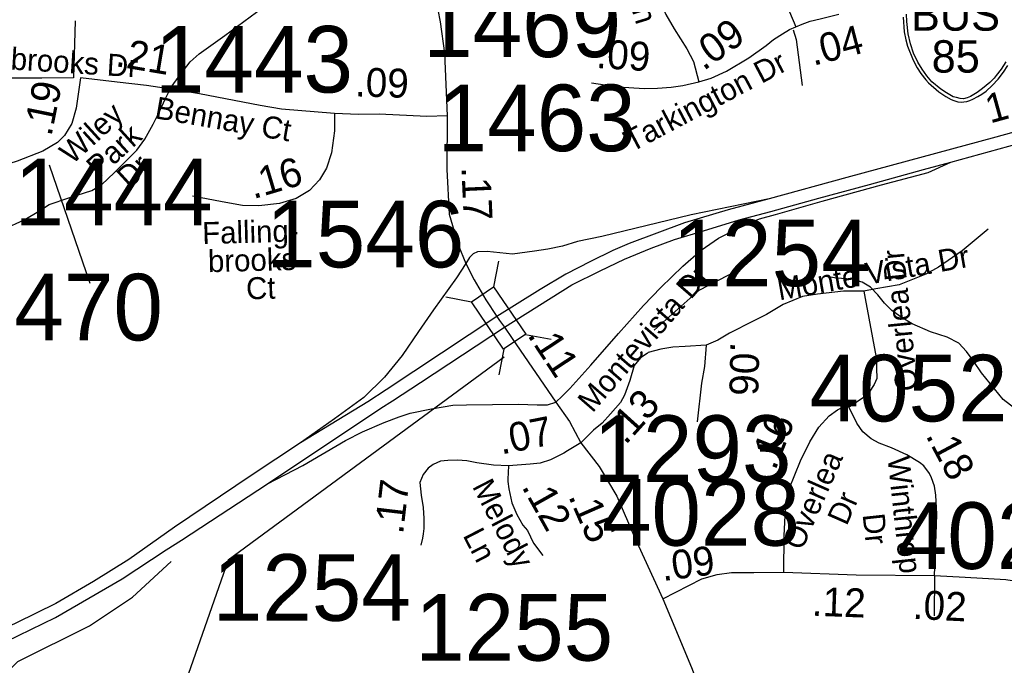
# Model space of a CAD drawing. Extents: x 1662474 to 1856135, y 779280 to 917889.
# Drawn here: x 1731085 to 1735344, y 811721 to 814512 of the extents above; entities that cross this region are included whole.
import ezdxf

# ---------------------------------------------------------------- set-up
doc = ezdxf.new("R2010")
doc.units = 0
for name, color, linetype in [('Cogo Default Point CELL', 7, 'Continuous'), ('Exist Hydrographic Misc Water Feature', 7, 'Continuous'), ('Exist Road Non-System Type 51', 7, 'Continuous'), ('Exist Road Non-System Type 51 Label', 7, 'Continuous'), ('Exist Road Primary Interstate Divided Center Attributed', 7, 'Continuous'), ('Exist Road Primary Interstate Mileage Hundredths English Label', 7, 'Continuous'), ('Exist Road Primary Interstate Ramp 1 Lane Attributed', 7, 'Continuous'), ('Exist Road Primary Interstate Shield Number Label', 7, 'Continuous'), ('Exist Road Secondary Mileage Tenths English Label', 7, 'Continuous'), ('Exist Road Secondary Structure Standard Bridge CELL', 7, 'Continuous'), ('Exist Road Secondary Structure Standard Bridge Number Label', 7, 'Continuous'), ('Exist Road Secondary Type 51 Attributed', 7, 'Continuous'), ('Exist Road Secondary Type 51 Label', 7, 'Continuous'), ('Prop DGN Element Guardrail', 7, 'Continuous'), ('Prop Roadway Culvert', 7, 'Continuous')]:
    doc.layers.add(name, color=color, linetype=linetype)

msp = doc.modelspace()

# ---------------------------------------------------------------- linework, layer by layer
at = {"layer": 'Cogo Default Point CELL'}
msp.add_line((1731212.1, 813885.3), (1731388, 813373.5), dxfattribs=at)
msp.add_lwpolyline([(1733828.7, 813171), (1734024.6, 813343.8), (1734191.6, 813430.2)], dxfattribs=at)
at = {"layer": 'Exist Hydrographic Misc Water Feature'}
for points in [[(1731015.9, 813607.4), (1731104.2, 813646.6), (1731170.7, 813685.9), (1731212.9, 813713.6), (1731297.2, 813742.8), (1731397.7, 813773.9), (1731439.9, 813799.5), (1731494.2, 813851), (1731591.2, 813948), (1731625.7, 813995.8), (1731662.4, 814061.4), (1731688.8, 814113.2), (1731717.5, 814174.9), (1731739.9, 814220.7), (1731774.3, 814268.4), (1731822.9, 814330), (1731861.3, 814365.6), (1731972, 814444.6), (1732137.3, 814565.1)], [(1735531.7, 812810.4), (1735477.6, 812806.9), (1735429.6, 812813.3), (1735389.8, 812831.7), (1735338.1, 812870.2), (1735245.3, 812985.2), (1735211.8, 813035.5), (1735180.1, 813077.8), (1735146.4, 813114.1), (1735096.6, 813140.6), (1735024.8, 813163.3), (1734945.1, 813198.1), (1734897.3, 813226.5), (1734857.7, 813254.9), (1734825.9, 813287.2), (1734796.4, 813323.5), (1734764.6, 813355.8), (1734728.7, 813378.1), (1734681, 813390.6), (1734618.8, 813395.2), (1734590.9, 813399.5), (1734571, 813403.6)], [(1729356.8, 809230.2), (1729598.5, 809601.2), (1729897.5, 810340.3), (1730388.6, 811085.2), (1730589.6, 811248.5), (1731077.6, 811737.5), (1731387.6, 811892), (1731572.6, 812016.2), (1731740.5, 812170.4)]]:
    msp.add_lwpolyline(points, dxfattribs=at)
at = {"layer": 'Exist Road Non-System Type 51'}
for p, q in [((1731325.4, 814507), (1731318, 814260.9)), ((1735042.5, 812109.7), (1735040.8, 811935.4))]:
    msp.add_line(p, q, dxfattribs=at)
for points in [[(1734431.1, 814468.4), (1734442.9, 814427), (1734470.1, 814228.6)], [(1731318, 814260.9), (1731181.2, 814259), (1731043.8, 814260.4), (1730920.6, 814263.2), (1730723, 814286.2), (1730645.1, 814296.5), (1730563.1, 814317.8)], [(1735273.9, 813607), (1735161.8, 813513.4), (1735058.6, 813442.8), (1735003.8, 813412.6), (1734888.5, 813366.4), (1734787.5, 813348.5), (1734736.4, 813338.2)], [(1734736.4, 813338.2), (1734648.9, 813339.4), (1734536.4, 813325.7), (1734470.6, 813316.5), (1734387.5, 813281.9), (1734315.6, 813238.2), (1734257.9, 813208.9), (1734155.2, 813156.9), (1734105.1, 813127), (1734054.1, 813106)], [(1734736.4, 813338.2), (1734742.1, 813307.6), (1734790.1, 813051.7), (1734793, 812961.1), (1734781.4, 812935.9), (1734758.9, 812902.4), (1734739.1, 812882.4), (1734673.1, 812837)], [(1735173.8, 812103.1), (1735349.7, 812092.4), (1735443.2, 812078.4), (1735555.4, 812075.3), (1735719, 812080.7), (1735842.1, 812079.2), (1735895.1, 812079.2), (1735976.2, 812079.2), (1736018.2, 812087), (1736065, 812096.3), (1736116.4, 812118.1)]]:
    msp.add_lwpolyline(points, dxfattribs=at)
at = {"layer": 'Exist Road Primary Interstate Divided Center Attributed'}
for points in [[(1736889.4, 814502.5), (1736683.7, 814427.8), (1736491.3, 814356.2), (1736303, 814289.6), (1736151.6, 814242.5), (1735942.9, 814181.1), (1735306.4, 814005), (1734662.5, 813830.4), (1734327.3, 813738.4)], [(1735112.1, 813896.2), (1735363.7, 813966.1), (1736155.7, 814189.3), (1736457.8, 814295.6)], [(1733181.3, 813183.4), (1733473.7, 813365.8), (1733595.3, 813426.6), (1733701.2, 813477), (1733816, 813524.4), (1733917.9, 813561.6), (1734042.6, 813599.4), (1734196.7, 813646.9), (1734333.6, 813684), (1734542.2, 813741.1), (1734760.5, 813800.1), (1734994.5, 813864.2), (1735112.1, 813896.2)], [(1734327.3, 813738.4), (1734149.8, 813689.8), (1733959.9, 813633.7), (1733720.6, 813544.4), (1733650.3, 813514), (1733553.5, 813467), (1733447.3, 813412.6), (1733335.9, 813345.7), (1733149, 813229)], [(1733149, 813229), (1732670.4, 812911.7), (1732590.7, 812860.3), (1732300, 812683.4)], [(1732156.7, 812505.9), (1732647.6, 812833.7), (1732697, 812864.1), (1732818.5, 812944), (1733181.3, 813183.4)], [(1732300, 812683.4), (1732085.9, 812542.4), (1731754.5, 812319.3), (1731557, 812178.3), (1731404.5, 812083.4), (1731241.3, 811988.6), (1731071.8, 811904.6), (1730923.7, 811836.6), (1730802.6, 811784.7), (1730530.8, 811673.2), (1730324.4, 811585.4), (1730179.5, 811518.7), (1730041.7, 811448.2), (1729894.2, 811363.6), (1729719.9, 811250.8), (1729518.6, 811106.5), (1729221.2, 810875.8), (1728880.2, 810607.8)], [(1728912.2, 810564.2), (1729047.1, 810668.1), (1729478.5, 811006.5), (1729639.1, 811127.7), (1729820.8, 811255.9), (1730015.4, 811369.3), (1730216.7, 811476.4), (1730559, 811627.7), (1730767.9, 811712.3), (1731026.3, 811824.5), (1731240.1, 811928.3), (1731528.2, 812095.6), (1731718.3, 812220), (1731785.2, 812262.9), (1732156.7, 812505.9)]]:
    msp.add_lwpolyline(points, dxfattribs=at)
at = {"layer": 'Exist Road Primary Interstate Ramp 1 Lane Attributed'}
for points in [[(1733404.4, 812858.4), (1733431.9, 812885), (1733464.2, 812917.4), (1733555.1, 813019.3), (1733675.3, 813155.2), (1733782.6, 813276.4), (1733858.3, 813354.6), (1733953.2, 813447.5), (1734032.6, 813515.5), (1734107, 813567.4), (1734183.6, 813607.1), (1734284.2, 813651.4), (1734353.8, 813669.9), (1734556.3, 813727.6), (1734813.1, 813798.2), (1735014.4, 813852), (1735112.1, 813896.2)], [(1734327.3, 813738.4), (1733989.1, 813668.2), (1733603.1, 813575.7), (1733497.8, 813553.5), (1733433.4, 813533.6), (1733369.1, 813520.8), (1733311.8, 813511.4), (1733217.3, 813498.8), (1733107.2, 813510.2), (1733065.4, 813508.3), (1733046, 813500.3), (1733030.5, 813484.8), (1733015.1, 813458.5)], [(1733015.1, 813458.5), (1732974.3, 813396.2), (1732874.3, 813257.8), (1732810.2, 813164.2), (1732739.7, 813060.3), (1732663.4, 812966.8), (1732573.7, 812879.6), (1732446.8, 812787.3), (1732300, 812683.4)], [(1732156.7, 812505.9), (1732309.6, 812585.4), (1732494.8, 812693.7), (1732567.3, 812730.2), (1732662.1, 812771.2), (1732726.9, 812795.6), (1732774.3, 812811), (1732865.7, 812830.9), (1732958, 812845.6), (1733018.2, 812847.5), (1733243.2, 812850.7), (1733322.7, 812847.5), (1733367.9, 812848.2), (1733404.4, 812858.4)]]:
    msp.add_lwpolyline(points, dxfattribs=at)
at = {"layer": 'Exist Road Secondary Structure Standard Bridge CELL'}
for p, q in [((1733156.3, 813468.8), (1733134.8, 813357.7)), ((1732927.8, 813314.3), (1733038.9, 813292.8)), ((1733273.3, 813152.1), (1733384.4, 813130.7)), ((1733179.5, 813088.7), (1733158.1, 812977.6))]:
    msp.add_line(p, q, dxfattribs=at)
msp.add_lwpolyline([(1733134.8, 813357.7), (1733273.7, 813152.4), (1733177.8, 813087.5), (1733038.9, 813292.8)], close=True, dxfattribs=at)
at = {"layer": 'Exist Road Secondary Structure Standard Bridge Number Label'}
msp.add_lwpolyline([(1733180.1, 813053.5), (1731987.4, 812175.8), (1731550.1, 810928.2)], dxfattribs=at)
at = {"layer": 'Exist Road Secondary Type 51 Attributed'}
for points in [[(1732811.7, 815148.1), (1732808.4, 815112.1), (1732807.7, 815008.6), (1732825.9, 814850.5), (1732847.5, 814760.5), (1732874.1, 814660.3), (1732903.3, 814503.7), (1732922.3, 814367.1), (1732934.6, 814097.4)], [(1733822.1, 815079.6), (1733811.9, 815012.7), (1733807.3, 814955), (1733805, 814892.6), (1733811.9, 814788.8), (1733823.3, 814686.5), (1733834.2, 814642.4), (1733879.3, 814534.6), (1733916, 814473.3), (1733971.3, 814387.1), (1733999.1, 814331.7), (1734022.2, 814244)], [(1734365.6, 815042.5), (1734361.7, 814867.2), (1734364, 814798), (1734366.4, 814717.2), (1734380.2, 814650.2), (1734398.7, 814583.3), (1734442.6, 814481.7)], [(1734442.6, 814481.7), (1734469.2, 814492.7), (1734504.2, 814505.6), (1734546.6, 814516.7), (1734627.7, 814537)], [(1734022.2, 814244), (1734075.3, 814260.1), (1734142.3, 814290.1), (1734239.3, 814347.8), (1734313.2, 814400.9), (1734345.6, 814426.3), (1734384.8, 814451.7), (1734414.9, 814470.2), (1734442.6, 814481.7)], [(1731347.5, 814261.5), (1731328.8, 814129.9), (1731310, 814064), (1731279.4, 814012.2), (1731248.8, 813981.6), (1731185.2, 813943.9), (1731074.5, 813901.6), (1730954.4, 813863.9), (1730857.8, 813847.4), (1730730.6, 813847.4), (1730554, 813863.9)], [(1732447.1, 814107.2), (1732217, 814125.5), (1732125.8, 814140.9), (1731863.2, 814192.3), (1731767.5, 814208.5), (1731633.9, 814228.4), (1731506.2, 814243.1), (1731347.5, 814261.5)], [(1733558.6, 814239), (1733674.1, 814222.2), (1733787.8, 814215), (1733843.2, 814216.5), (1733902.8, 814220.1), (1733953.5, 814227.3), (1734022.2, 814244)], [(1732447.1, 814107.2), (1732446.6, 814032.4), (1732433.9, 813936.8), (1732412.3, 813870.1), (1732381.6, 813819.6), (1732338.3, 813774.5), (1732280.5, 813740.2), (1732208.3, 813718.6), (1732119.9, 813707.7), (1732049.5, 813709.5), (1731961, 813725.8), (1731832.9, 813749.2)], [(1732934.6, 814097.4), (1732845.8, 814094.3), (1732639.7, 814104.7), (1732550.9, 814102.9), (1732447.1, 814107.2)], [(1732934.6, 814097.4), (1732933.3, 813864.2), (1732942, 813671.7), (1732981.9, 813538.7), (1733015.1, 813458.5)], [(1733015.1, 813458.5), (1733050.2, 813388.6), (1733101.5, 813301.2), (1733149, 813229)], [(1733149, 813229), (1733160.4, 813211.9), (1733181.3, 813183.4)], [(1733181.3, 813183.4), (1733215.4, 813134), (1733404.4, 812858.4)], [(1734054.1, 813106), (1733963.9, 813100.3), (1733909.5, 813096.6), (1733858.4, 813088.4), (1733803.6, 813074.3), (1733798.6, 813069.2), (1733770, 813050.2), (1733743.2, 813017.4), (1733724, 812952.2), (1733701.6, 812889.9), (1733683.6, 812857.2), (1733639.9, 812808), (1733604.6, 812768.9), (1733566.7, 812738.6), (1733512.1, 812683.2)], [(1734054.1, 813106), (1734046.5, 813013), (1734034.4, 812941), (1734014.9, 812773.4)], [(1733404.4, 812858.4), (1733463.4, 812775.7), (1733512.1, 812683.2)], [(1734389.5, 812124.4), (1734391.9, 812281.7), (1734399.2, 812426.9), (1734413.7, 812484.9), (1734462.1, 812605.9), (1734503.3, 812688.2), (1734542, 812751.1), (1734585.6, 812799.5), (1734622, 812826.1), (1734666.9, 812846.8)], [(1735019.5, 812550.6), (1734995.2, 812583.3), (1734976.5, 812598.6), (1734922.1, 812630.9), (1734855.7, 812661.5), (1734803, 812681.9), (1734767.3, 812700.6), (1734731.5, 812731.2), (1734706, 812768.6), (1734666.9, 812846.8)], [(1733512.1, 812683.2), (1733454.6, 812648), (1733437.9, 812638.5), (1733381.4, 812609.6), (1733335.9, 812595.6), (1733292.9, 812591), (1733199.1, 812583.7)], [(1733512.1, 812683.2), (1733591.6, 812581), (1733667.3, 812452.9), (1733746.2, 812272.2), (1733866.4, 812008.2)], [(1733199.1, 812583.7), (1733133.9, 812587.3), (1733063, 812597.2), (1733018.5, 812606), (1732978.6, 812608.6), (1732936.2, 812607), (1732904.6, 812604.4), (1732873.5, 812589.9), (1732852.3, 812574.4), (1732829.5, 812545.9), (1732815.7, 812511.3), (1732822.1, 812457), (1732829.9, 812403.9), (1732832.5, 812356), (1732832.5, 812313.4), (1732830.1, 812289.1), (1732827.8, 812270.6), (1732820.8, 812240.9)], [(1733199.1, 812583.7), (1733196.2, 812526.7), (1733196, 812515.9), (1733200.2, 812484.3), (1733213.9, 812424.5), (1733235.2, 812373.3), (1733261, 812327.7), (1733281.5, 812304.1), (1733307.4, 812248.8), (1733347.1, 812196.3)], [(1735042.5, 812109.7), (1735049.7, 812287.5), (1735051.4, 812374.2), (1735048, 812457.5), (1735041.2, 812496.6), (1735029.3, 812532.3), (1735019.5, 812550.6)], [(1733866.4, 812008.2), (1734035.9, 812095.3), (1734102.4, 812113.6), (1734164.3, 812122), (1734261.1, 812122), (1734389.5, 812124.4)], [(1734389.5, 812124.4), (1734702.5, 812112.9), (1735042.5, 812109.7)], [(1735042.5, 812109.7), (1735173.8, 812103.1)], [(1733866.4, 812008.2), (1733933.4, 811850.3), (1733993.4, 811704.3), (1734027, 811613.7), (1734068.2, 811505.6), (1734083.8, 811456.7), (1734096.7, 811387.3), (1734107, 811301.6), (1734111, 811226.1), (1734109, 811107.8), (1734112.1, 810931.3), (1734116.1, 810772.2), (1734116.1, 810649.8), (1734122.6, 810470.9), (1734122.6, 810285.3), (1734127.5, 810119.3), (1734127.5, 809919.1), (1734132.4, 809674.9), (1734137.8, 809461.3), (1734136.4, 809326.1), (1734144.8, 809145.1)]]:
    msp.add_lwpolyline(points, dxfattribs=at)
at = {"layer": 'Prop Roadway Culvert'}
for points in [[(1734906.5, 814524), (1734911.2, 814459.5), (1734918.2, 814425.1), (1734925.5, 814397.4), (1734949.3, 814337.3), (1734967.3, 814303.7), (1734982.7, 814279.5), (1735004.3, 814252.4), (1735016, 814239.4), (1735060.8, 814200.2), (1735090.7, 814179.8), (1735114.6, 814166.9), (1735125.8, 814162.6), (1735143.4, 814157.7), (1735159.6, 814155.9), (1735169, 814156.8), (1735181.8, 814159.3), (1735194.2, 814163.3), (1735208.3, 814169.6), (1735229.1, 814181.1), (1735245.9, 814190.9), (1735265.2, 814203.9), (1735291.3, 814227.6), (1735317.4, 814255.1), (1735340.4, 814286.1), (1735358.6, 814315.1)], [(1735349.9, 814330.5), (1735330, 814298.6), (1735308.6, 814270.8), (1735299.2, 814259.2), (1735281.5, 814240.5), (1735249.3, 814214.7), (1735225.8, 814197.1), (1735197.6, 814180.4), (1735183.3, 814174.1), (1735166.6, 814170.6), (1735152.9, 814171.6), (1735136.3, 814176), (1735122.8, 814179.7), (1735093.4, 814195.6), (1735069.6, 814211.5), (1735029.8, 814244.1), (1735008.3, 814269.2), (1734988.3, 814298.6), (1734970.4, 814328.7), (1734951.3, 814368.4), (1734937.9, 814408.3), (1734928.1, 814451.4), (1734921.5, 814504), (1734920.8, 814536.1)]]:
    msp.add_lwpolyline(points, dxfattribs=at)

# ---------------------------------------------------------------- texts
at = {"layer": 'Cogo Default Point CELL'}
for s, p in [('1469', (1732829.8, 814350.8)), ('1443', (1731670, 814197.5)), ('1463', (1732892.7, 813944)), ('1444', (1731062.6, 813623.2)), ('1546', (1732151.4, 813441.7)), ('1254', (1733908.9, 813360.5)), ('1470', (1730847.9, 813126)), ('4052', (1734501.4, 812775.9)), ('1293', (1733566.5, 812514)), ('4028', (1733603.4, 812238.6)), ('4027', (1734883, 812137.9)), ('1254', (1731920, 811913.8)), ('1255', (1732795.2, 811741.6))]:
    msp.add_text(s, height=288, dxfattribs=at).set_placement(p)
at = {"layer": 'Exist Road Non-System Type 51 Label'}
for s, rotation, p in [('Fallingbrooks Dr', 356.4364, (1730670.8, 814320.6)), ('Monte Vista Dr', 10.0103, (1734370.7, 813298.8)), ('Overlea Dr', 95.6653, (1734969.6, 812911.4))]:
    msp.add_text(s, height=95, rotation=rotation, dxfattribs=at).set_placement(p)
at = {"layer": 'Exist Road Primary Interstate Mileage Hundredths English Label'}
msp.add_text('1.33', height=125, rotation=15.466, dxfattribs=at).set_placement((1735282.2, 814063.2))
at = {"layer": 'Exist Road Primary Interstate Shield Number Label'}
for s, p in [('BUS', (1734940.1, 814464.9)), ('85', (1735029.5, 814283.6))]:
    msp.add_text(s, height=140, dxfattribs=at).set_placement(p)
at = {"layer": 'Exist Road Secondary Mileage Tenths English Label'}
for s, rotation, p in [('.09', 35.6876, (1734043.1, 814289.2)), ('.04', 14.6104, (1734517.5, 814312.6)), ('.09', 358.3485, (1732534, 814181.1)), ('.16', 16.6888, (1732095.6, 813736.2)), ('.11', 303.3405, (1733278.5, 813149.6)), ('.07', 11.1343, (1733168.4, 812632.5)), ('.16', 68.1853, (1734353, 812560.5)), ('.15', 293.5895, (1733456.6, 812452.4)), ('.09', 7.6491, (1733866.8, 812085.2)), ('.12', 357.9025, (1734509.9, 811936.1)), ('.02', 357.1396, (1734945.6, 811922.6))]:
    msp.add_text(s, height=125, rotation=rotation, dxfattribs=at).set_placement(p)
at = {"layer": 'Exist Road Secondary Type 51 Label'}
for s, rotation, p in [('Yarmouth ', 287.2077, (1733590.2, 815012.6)), ('Tarkington Dr', 27.8104, (1733731, 813938)), ('Bennay Ct', 350.1939, (1731665.4, 814086.9)), ('Wiley', 42.3826, (1731311.9, 813883.1)), (' Park', 42.3826, (1731401.5, 813799.6)), (' Dr', 42.3826, (1731533.2, 813754.7)), ('Falling-', 1.5377, (1731875.8, 813542.2)), ('brooks', 1.5377, (1731900.7, 813420.8)), ('Montevista Dr', 49.0608, (1733562.3, 812809.3)), (' Ct', 1.5377, (1732030.2, 813302.3)), ('Overlea', 66.1781, (1734468.1, 812213.5)), ('Winthrop', 276.1491, (1734838.5, 812619.6)), ('Melody ', 297.3283, (1733040.8, 812495.1)), (' Dr', 66.1781, (1734647.6, 812288.9)), (' Dr', 276.1491, (1734726.8, 812408.4)), ('Ln', 297.3283, (1732999.9, 812283.2))]:
    msp.add_text(s, height=95, rotation=rotation, dxfattribs=at).set_placement(p)
at = {"layer": 'Prop DGN Element Guardrail'}
for s, rotation, p in [('.21', 350.369, (1731495.8, 814312.2)), ('.09', 356.3776, (1733576.6, 814304.1)), ('.19', 78.5621, (1731222.1, 814004.9)), ('.17', 272.574, (1732995.4, 813874.4)), ('.06', 268.6726, (1734159.7, 813120.9)), ('.13', 47.9587, (1733705.3, 812670.9)), ('.18', 298.089, (1735001.8, 812715.1)), ('.17', 83.2851, (1732743, 812285.7)), ('.12', 299.2996, (1733254.2, 812493.6))]:
    msp.add_text(s, height=125, rotation=rotation, dxfattribs=at).set_placement(p)

doc.saveas('drawing.dxf')
